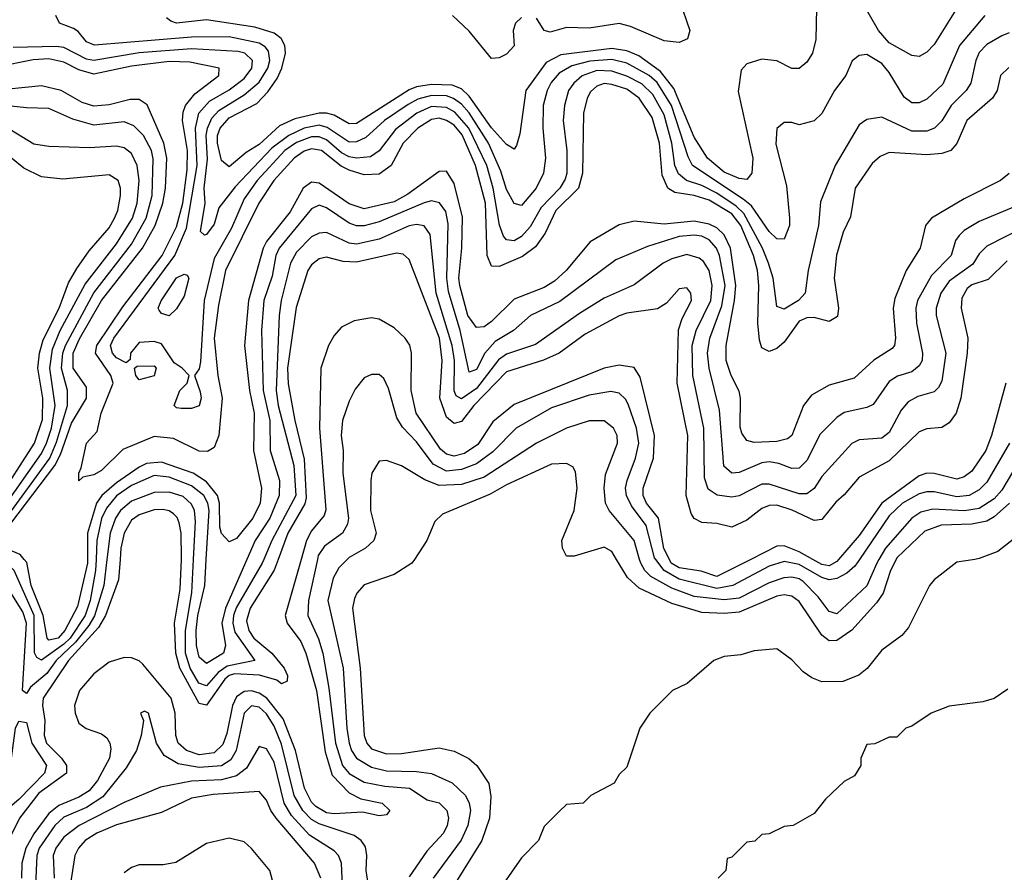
# Model space of a CAD drawing. Header units: inches. Extents: x 1793402 to 1900366, y 320852 to 470679.
# Tile 432 of 604: x 1850812 to 1853437, y 449166 to 451439. Entities that reach past the tile are written whole.
import ezdxf

# ---------------------------------------------------------------- set-up
doc = ezdxf.new("R2010")
doc.units = ezdxf.units.IN
doc.header["$MEASUREMENT"] = 0
doc.layers.add('B8454', color=7, linetype='Continuous')
doc.layers.add('B8455', color=7, linetype='Continuous')

msp = doc.modelspace()

# ---------------------------------------------------------------- linework, layer by layer
at = {"layer": 'B8454', "color": 4}
for points, elevation in [([(1851044.4, 450000), (1851036, 449930), (1851011, 449849), (1850996.4, 449823.6), (1850960.5, 449779.5), (1850909.3, 449730.7), (1850884.6, 449695.4), (1850840.5, 449659.5), (1850830, 449642.7), (1850819, 449650), (1850829.9, 449829.9), (1850820.3, 449860.3), (1850770, 449941.3), (1850750, 449961.7), (1850730, 449971.9), (1850649, 449989), (1850643.5, 450000)], 372), ([(1851079.4, 450000), (1851075, 449945), (1851041.1, 449850), (1851021.8, 449818.2), (1850942.3, 449730), (1850874.9, 449630), (1850872.3, 449610), (1850878.8, 449570), (1850877.6, 449530), (1850883.6, 449510), (1850923.6, 449470), (1850937, 449450), (1850936.5, 449430), (1850863.3, 449376.7), (1850811.1, 449310), (1850762.2, 449210), (1850754.2, 449170), (1850745.4, 449154.5)], 376), ([(1851015.5, 450000), (1851014, 449970), (1850999.5, 449890), (1850986.6, 449850), (1850946.4, 449790), (1850930, 449773.6), (1850870, 449731.3), (1850858, 449738), (1850851, 449751), (1850850.4, 449850.4), (1850797.6, 449970), (1850778, 449990), (1850756.2, 450000)], 368), ([(1851562, 450000), (1851519.5, 449850), (1851525.3, 449830), (1851561, 449781), (1851574.9, 449750), (1851603.2, 449650), (1851626.5, 449486.5), (1851644.7, 449424.7), (1851690, 449377.4), (1851721.1, 449361.1), (1851778, 449350), (1851798.8, 449330), (1851790, 449319), (1851770, 449316), (1851726.2, 449326.2), (1851650, 449321.2), (1851630, 449324.4), (1851601.3, 449341.3), (1851590, 449352.8), (1851570.8, 449390), (1851546.8, 449490), (1851514.4, 449574.4), (1851470.7, 449630), (1851450, 449643.2), (1851430, 449649), (1851410, 449647.9), (1851390, 449633.3), (1851379, 449610), (1851364.1, 449535.9), (1851353.5, 449506.5), (1851330, 449484.2), (1851290, 449478.5), (1851256.9, 449490), (1851234.5, 449510), (1851227.8, 449530), (1851226.2, 449590), (1851215.5, 449630), (1851140.1, 449720.1), (1851130, 449729.6), (1851110, 449737.6), (1851090, 449738.7), (1851050, 449726.3), (1851010, 449694.7), (1850971.7, 449650), (1850957.7, 449610), (1850959.6, 449590), (1850970, 449563), (1850989.1, 449549.1), (1851030, 449534.4), (1851043.9, 449523.9), (1851052.4, 449510), (1851054.7, 449494.7), (1851051.6, 449470), (1851019.7, 449410), (1850997.4, 449382.6), (1850970, 449365.5), (1850916.1, 449343.9), (1850890, 449322), (1850850, 449268.4), (1850828.7, 449230), (1850817.5, 449190), (1850816.9, 449150)], 384), ([(1850993, 450000), (1850993.1, 449990), (1850965.8, 449874.2), (1850932.5, 449810), (1850914.7, 449790), (1850890, 449784.8), (1850885.3, 449790), (1850874.6, 449850), (1850842.3, 449930), (1850831.2, 449991.2), (1850824.1, 450000)], 364), ([(1851500.6, 450000), (1851490, 449971.5), (1851426, 449870), (1851416.5, 449836.5), (1851423.2, 449810), (1851436.1, 449790), (1851484, 449750), (1851517.2, 449710), (1851525.7, 449690), (1851524.9, 449675.1), (1851510, 449668.5), (1851497.7, 449677.7), (1851451.3, 449691.3), (1851384.9, 449695.1), (1851370, 449690.5), (1851359.1, 449680.9), (1851310, 449611.5), (1851290, 449615.6), (1851239.1, 449710), (1851228.2, 449750), (1851225, 449830), (1851239.7, 449920.3), (1851243.5, 450000)], 376), ([(1851462.9, 450000), (1851458.6, 449990), (1851389.2, 449870.8), (1851381.9, 449850), (1851380.1, 449830), (1851385.7, 449805.7), (1851439.1, 449730), (1851364.6, 449715.4), (1851341.4, 449698.6), (1851310, 449662.8), (1851289.9, 449669.9), (1851266.5, 449710), (1851254, 449750), (1851253.9, 449810), (1851270.7, 449910.7), (1851275.5, 450000)], 372), ([(1851417.7, 450000), (1851360.5, 449870), (1851350.9, 449830), (1851360.3, 449770), (1851354.9, 449750), (1851310, 449722), (1851290, 449739.3), (1851283.5, 449770), (1851282.6, 449810), (1851286.9, 449850), (1851305.5, 449930), (1851309.4, 450000)], 368), ([(1851605.4, 450000), (1851581.5, 449890), (1851580.3, 449850), (1851608.3, 449788.3), (1851619.6, 449750), (1851636.4, 449656.4), (1851653.7, 449510), (1851672.7, 449450), (1851690, 449428.9), (1851730, 449406), (1851785.2, 449394.8), (1851850.7, 449390), (1851898.5, 449358.5), (1851930, 449350.4), (1851950.2, 449330.2), (1851955.3, 449310), (1851951.8, 449290), (1851941.6, 449270), (1851897.7, 449222.3), (1851850, 449153.2)], 388), ([(1851684.9, 450000), (1851662.4, 449977.6), (1851647.2, 449950), (1851633.4, 449890), (1851673.8, 449710), (1851683.8, 449550), (1851690.2, 449510), (1851696.5, 449490), (1851710, 449470.3), (1851750, 449445.5), (1851790, 449435.8), (1851870, 449434.3), (1851910, 449428.8), (1851964.4, 449404.4), (1852000.4, 449370), (1852010.2, 449350.2), (1852013.4, 449330), (1852006.3, 449290), (1851988.5, 449251.5), (1851914, 449150)], 392), ([(1851864, 450000), (1851857.3, 449990), (1851810, 449959.5), (1851730, 449932.3), (1851710.5, 449910), (1851704.4, 449895.6), (1851699.5, 449870), (1851719.6, 449710), (1851730.3, 449530.3), (1851737, 449510), (1851750, 449494.4), (1851790, 449481.5), (1851830, 449482.7), (1851930, 449497.1), (1851970, 449488.2), (1852008.8, 449468.8), (1852030.2, 449450.2), (1852062.3, 449402.3), (1852067.5, 449367.5), (1852064.4, 449310), (1852044.2, 449250), (1851969.3, 449130.7)], 396), ([(1853357.7, 450000), (1853310, 449992.3), (1853250, 449945.2), (1853237.3, 449930), (1853181.6, 449818.4), (1853163.1, 449796.9), (1853110, 449758), (1853071.4, 449708.6), (1853049.1, 449690.9), (1853006.1, 449673.9), (1852950, 449673), (1852923.7, 449683.7), (1852900.1, 449700.1), (1852870, 449732.3), (1852830, 449761.2), (1852770, 449756), (1852734.4, 449745.6), (1852690, 449741.2), (1852662, 449730), (1852590.9, 449669.1), (1852552, 449650), (1852491.3, 449590), (1852464.7, 449550), (1852430, 449446), (1852410, 449426), (1852396.9, 449403.1), (1852334, 449370), (1852314, 449350), (1852270, 449346), (1852250, 449328), (1852210, 449288), (1852194.8, 449250), (1852150, 449203.7), (1852070, 449089.3)], 404), ([(1853148, 450000), (1853133.4, 449970), (1853113.8, 449910), (1853096.2, 449883.8), (1853030, 449811.3), (1852990, 449783.5), (1852970, 449783), (1852950, 449797.6), (1852890, 449887.8), (1852870, 449902), (1852850, 449905.7), (1852830, 449901.5), (1852730, 449858.8), (1852690, 449855.3), (1852630, 449858.2), (1852550, 449882.7), (1852463.6, 449923.6), (1852431.9, 449951.9), (1852402.8, 450000)], 396), ([(1853102.4, 450000), (1853096.5, 449990), (1853070, 449929.6), (1852990, 449855.1), (1852970, 449860.9), (1852940.1, 449900.1), (1852900.7, 449940.7), (1852890, 449948.4), (1852870, 449952.9), (1852849.3, 449950.7), (1852810, 449937.2), (1852730, 449896.5), (1852690, 449892.2), (1852610, 449901.2), (1852550, 449923.1), (1852494.1, 449954.1), (1852478.5, 449970), (1852467.4, 449990), (1852464.5, 450000)], 392), ([(1853050.6, 450000), (1853038.2, 449981.8), (1853017, 449963), (1852990, 449948.6), (1852970, 449945.8), (1852950, 449951.6), (1852890, 449986.5), (1852850, 449994), (1852810, 449982), (1852713, 449930), (1852670, 449922.7), (1852570, 449947), (1852529.9, 449969.9), (1852507.8, 450000)], 388), ([(1852761.1, 450000), (1852670, 449954), (1852628.4, 449968.4), (1852570, 449977), (1852548.9, 449990), (1852543.9, 450000)], 384), ([(1852994.9, 450000), (1852990, 449994.3), (1852970, 449982.8), (1852950, 449986.5), (1852926, 450000)], 384), ([(1853446.4, 449653.6), (1853410, 449629), (1853379.8, 449620.2), (1853290, 449608.7), (1853242, 449590), (1853190, 449555.3), (1853174, 449550), (1853150, 449526), (1853130, 449526), (1853091.6, 449508.4), (1853070, 449506), (1853054, 449470), (1853054, 449450), (1853036.9, 449423.1), (1853010, 449408), (1852959.8, 449360.2), (1852930, 449322), (1852874, 449290), (1852850, 449288), (1852810, 449268), (1852790, 449266), (1852771.6, 449248.4), (1852750, 449246), (1852710, 449206), (1852698, 449202), (1852694, 449170), (1852674, 449150)], 408), ([(1851742, 449130), (1851735.6, 449170), (1851737.4, 449210), (1851733.4, 449233.4), (1851722, 449250), (1851703.5, 449263.5), (1851610, 449294.8), (1851590, 449306.4), (1851566.8, 449330), (1851544, 449370), (1851510, 449507.6), (1851490, 449555.1), (1851470, 449588.3), (1851450, 449605.7), (1851430, 449609.7), (1851410.2, 449589.8), (1851389.3, 449490.7), (1851374.5, 449465.5), (1851350, 449449.8), (1851290, 449444.8), (1851234.5, 449454.5), (1851196.9, 449476.9), (1851177, 449510), (1851155.3, 449590), (1851144.7, 449595.3), (1851134, 449590), (1851142, 449570), (1851136, 449530), (1851123, 449490), (1851096.1, 449443.9), (1851033.5, 449366.5), (1850990, 449338.4), (1850930, 449312.9), (1850905.5, 449290), (1850863.5, 449230), (1850857.2, 449210), (1850853.8, 449130)], 388), ([(1851672.6, 449130), (1851669.6, 449190), (1851661.6, 449210), (1851650, 449222.9), (1851584.7, 449264.7), (1851536.8, 449316.8), (1851516.8, 449350), (1851490, 449459.3), (1851470, 449495.1), (1851450, 449501.2), (1851416.4, 449443.6), (1851390, 449422.7), (1851350, 449412.5), (1851270, 449408.7), (1851187.5, 449392.5), (1851090, 449351.3), (1850970.4, 449290), (1850930, 449258.9), (1850907.9, 449230), (1850900.8, 449210), (1850903.6, 449150)], 392), ([(1851614.3, 449150), (1851598, 449190), (1851496, 449310), (1851481.7, 449330), (1851470, 449358), (1851450, 449380.7), (1851327.3, 449372.7), (1851270, 449363.1), (1851190, 449325.1), (1851070, 449292.3), (1851018, 449270), (1850986.7, 449250), (1850968.7, 449230), (1850958.7, 449210), (1850946.7, 449130)], 396), ([(1851489.6, 449130), (1851478.4, 449170), (1851430, 449229.4), (1851410, 449247), (1851370, 449256.2), (1851310, 449242), (1851228.5, 449191.5), (1851194.6, 449185.4), (1851130, 449185.1), (1851110, 449178.4), (1851090, 449163.7)], 404)]:
    msp.add_lwpolyline(points, dxfattribs=dict(at, elevation=elevation))
at = {"layer": 'B8454', "color": 4, "elevation": 372}
msp.add_lwpolyline([(1850730, 449240.9), (1850722.9, 449250), (1850709.7, 449290), (1850707, 449350), (1850720.9, 449370), (1850757.7, 449402.3), (1850775.3, 449424.7), (1850789.9, 449470), (1850800.9, 449550), (1850810, 449568.2), (1850830, 449564.9), (1850843.9, 449510), (1850883.6, 449450), (1850878.5, 449430), (1850810, 449359.8), (1850761.4, 449318.6), (1850755.5, 449310), (1850750, 449261.2)], close=True, dxfattribs=at)
at = {"layer": 'B8455', "color": 4}
for points, elevation in [([(1852570.5, 451490), (1852598.4, 451410), (1852591.7, 451388.3), (1852570, 451378.7), (1852530, 451383.1), (1852440.5, 451420.5), (1852410, 451428.7), (1852330, 451416.9), (1852270, 451418.5), (1852226.2, 451406.2), (1852209.6, 451410), (1852190, 451442.7)], 336), ([(1853325.2, 451494.7), (1853250, 451372.7), (1853230, 451352.7), (1853210, 451341.2), (1853190, 451343.7), (1853130, 451377.6), (1853101.3, 451410), (1853050, 451501.2)], 344), ([(1852936.3, 451470), (1852933.8, 451386.2), (1852924.9, 451350), (1852910, 451326), (1852890, 451309.3), (1852870, 451309.3), (1852830, 451329.3), (1852790, 451334), (1852750, 451321.2), (1852735.5, 451304.5), (1852727.5, 451247.5), (1852766.4, 451070), (1852764, 451030), (1852750, 451013.2), (1852730, 451015.6), (1852690, 451032.8), (1852645.4, 451070), (1852610, 451125.6), (1852555.3, 451255.3), (1852520.5, 451300.5), (1852462.4, 451342.4), (1852430, 451356), (1852390, 451362.4), (1852254.9, 451345.1), (1852215.1, 451324.9), (1852161.1, 451250), (1852144.9, 451135.1), (1852136.7, 451103.3), (1852130, 451094), (1852110, 451106.6), (1852070, 451151), (1852010, 451235.1), (1851990, 451254.5), (1851964.6, 451264.6), (1851910, 451266.1), (1851870, 451259.8), (1851850, 451252), (1851710, 451162.6), (1851690, 451161.1), (1851650, 451184.7), (1851629.8, 451189.8), (1851610, 451189.8), (1851545.3, 451174.7), (1851504.1, 451155.9), (1851450, 451106.2), (1851415.5, 451084.5), (1851370, 451047), (1851350, 451064), (1851339.3, 451110), (1851339.3, 451130), (1851346, 451150), (1851370, 451177.6), (1851444.4, 451215.6), (1851473.2, 451246.8), (1851497.9, 451282.1), (1851510.8, 451310), (1851520.3, 451350), (1851518.5, 451370), (1851508.9, 451388.9), (1851490, 451403.1), (1851438.7, 451418.7), (1851310, 451438.4), (1851230, 451429.7), (1851215.1, 451435.1), (1851203.7, 451443.7)], 344), ([(1853384.9, 451450), (1853317, 451370), (1853272.5, 451267.5), (1853230, 451227), (1853210, 451217), (1853190, 451217), (1853170, 451232.7), (1853130, 451298), (1853110, 451322), (1853070, 451346), (1853050, 451344), (1853030.7, 451329.3), (1853014, 451290), (1852984, 451250), (1852950, 451189), (1852930, 451169), (1852890, 451159), (1852870, 451165.2), (1852850, 451165.2), (1852830.7, 451149.3), (1852827.3, 451107.3), (1852856.1, 450996.1), (1852864.4, 450910), (1852863.8, 450890), (1852850, 450854), (1852830, 450855.1), (1852810, 450874), (1852762.3, 450942.3), (1852740.8, 450960.8), (1852605.4, 451050), (1852593.7, 451073.7), (1852549.2, 451210), (1852511.7, 451271.7), (1852489.9, 451289.9), (1852430, 451323.5), (1852390, 451332.8), (1852331.9, 451328.1), (1852284, 451316), (1852250, 451296.9), (1852228.6, 451271.4), (1852217.7, 451250), (1852207.6, 451210), (1852206.3, 451150), (1852213.7, 451070), (1852208.5, 451030), (1852188.5, 450990), (1852150, 450943.7), (1852130, 450949.2), (1852110, 450986), (1852094.9, 451034.9), (1852061.5, 451110), (1852010, 451190.8), (1851990, 451213.8), (1851968.7, 451228.7), (1851950, 451235.8), (1851910, 451237), (1851873.1, 451226.9), (1851847.3, 451212.7), (1851784.2, 451170), (1851734.9, 451125.1), (1851710, 451113.1), (1851690, 451112.9), (1851631.7, 451151.7), (1851610, 451157.5), (1851570, 451149.9), (1851529.6, 451130.4), (1851483.9, 451096.1), (1851386.6, 450993.4), (1851342.6, 450937.4), (1851330, 450894), (1851310, 450866), (1851304.7, 450864.7), (1851294, 450874), (1851306, 450950), (1851304, 450990), (1851312.7, 451067.3), (1851308.6, 451130), (1851312.2, 451150), (1851323.7, 451176.3), (1851342.7, 451197.3), (1851410, 451238.8), (1851450, 451272.9), (1851473.5, 451310), (1851478.8, 451330), (1851475.1, 451355.1), (1851466.5, 451366.5), (1851450, 451376.5), (1851370, 451393), (1851270, 451392.2), (1851011.5, 451371.5), (1850990, 451379.6), (1850967.7, 451407.7), (1850955.5, 451415.5), (1850918, 451430), (1850908, 451450)], 348), ([(1852150, 451444.5), (1852133.4, 451430), (1852127.3, 451410), (1852130, 451369.4), (1852110, 451347), (1852090, 451337.2), (1852070, 451335.3), (1852010, 451408.7), (1851966, 451450)], 336), ([(1853450, 451404.2), (1853430, 451395.6), (1853390, 451373), (1853370, 451351.8), (1853360.3, 451330), (1853347, 451270), (1853335.3, 451250), (1853295.3, 451210), (1853270, 451169.4), (1853250.2, 451149.8), (1853230, 451142), (1853190, 451142), (1853110, 451179.5), (1853070, 451173.2), (1853050, 451159), (1852985.5, 451050), (1852946.9, 450953.1), (1852941.3, 450890), (1852913.4, 450770), (1852905.5, 450710), (1852887.7, 450690), (1852850, 450667.6), (1852830, 450674), (1852820.4, 450750), (1852808, 450790), (1852791.7, 450830), (1852742.1, 450922.1), (1852721.7, 450941.7), (1852670, 450976.5), (1852630, 450997), (1852589.9, 451009.9), (1852567.8, 451027.8), (1852558.8, 451050), (1852550.6, 451110), (1852530, 451185.1), (1852499.5, 451239.5), (1852470, 451267.8), (1852430, 451288.2), (1852390, 451301.5), (1852350, 451303.2), (1852310.9, 451289.1), (1852288.7, 451270), (1852274.9, 451250), (1852264.2, 451210), (1852260.3, 451170), (1852270.2, 451090), (1852270.2, 451030), (1852265.9, 451014.1), (1852251.6, 450990), (1852202, 450938), (1852173.1, 450886.9), (1852150, 450861.1), (1852129.7, 450849.7), (1852110, 450851.8), (1852101.8, 450861.8), (1852090.8, 450890.8), (1852074.3, 450990), (1852056.8, 451050), (1852009.1, 451150), (1851972.2, 451192.2), (1851950, 451205), (1851910, 451207.4), (1851870.3, 451190), (1851813.6, 451146.4), (1851770, 451089.6), (1851746.8, 451073.2), (1851710.2, 451069.8), (1851690, 451073.6), (1851670, 451084.1), (1851630, 451118.5), (1851610, 451126.6), (1851590, 451126.9), (1851550, 451111.4), (1851518.5, 451090), (1851444.9, 451010), (1851410, 450961.6), (1851376.9, 450883.1), (1851330, 450802), (1851303.9, 450690), (1851293.7, 450526.3), (1851290, 450508), (1851278, 450490), (1851293.2, 450446.8), (1851295.5, 450430), (1851290, 450409.3), (1851270, 450402), (1851242, 450402), (1851230, 450404), (1851224, 450410), (1851239, 450450), (1851258, 450470), (1851264, 450490), (1851245.2, 450510), (1851223.9, 450523.9), (1851190, 450574.5), (1851170, 450580.7), (1851130, 450578.4), (1851107.7, 450550), (1851106.8, 450533.2), (1851095.9, 450524.1), (1851070, 450537), (1851059.6, 450550), (1851054.3, 450570), (1851063.1, 450590), (1851225.3, 450810), (1851256.7, 450883.3), (1851284.7, 451050), (1851281, 451150), (1851289.8, 451190), (1851318, 451222), (1851370, 451252.4), (1851410, 451282.3), (1851430.9, 451310), (1851432.4, 451330), (1851412, 451350), (1851394.6, 451354.6), (1851270, 451361.8), (1851130, 451350.6), (1851010, 451330.7), (1850990, 451334.2), (1850930, 451364.8), (1850910, 451368), (1850794.9, 451365.1)], 352), ([(1853448.3, 451311.7), (1853426.8, 451290), (1853417.3, 451250), (1853405.5, 451230), (1853337.1, 451170), (1853310, 451109.2), (1853294, 451090), (1853270, 451082.4), (1853230, 451078.7), (1853130, 451084.5), (1853106.1, 451073.9), (1853084.4, 451055.6), (1853039.5, 450990), (1853026.7, 450913.3), (1853007.5, 450872.5), (1852988.9, 450811.1), (1852983.1, 450750), (1852994.4, 450670), (1852992.1, 450647.9), (1852970, 450634.5), (1852930, 450645.1), (1852910, 450644.4), (1852890, 450635.4), (1852850, 450579.6), (1852830, 450562.4), (1852810, 450554), (1852790, 450564), (1852784.4, 450584.4), (1852779.3, 450630), (1852782, 450730), (1852778.6, 450770), (1852767.8, 450810), (1852734.4, 450890), (1852710, 450921), (1852650, 450957.8), (1852610, 450970.7), (1852558.4, 450978.4), (1852539.7, 450990), (1852524.7, 451024.7), (1852517.3, 451110), (1852498.3, 451178.3), (1852463.5, 451230), (1852430, 451253.5), (1852390, 451266.6), (1852370, 451268.5), (1852350, 451262), (1852333.4, 451246.6), (1852324.6, 451230), (1852315.2, 451190), (1852312.3, 451030), (1852302, 450990), (1852241.5, 450930), (1852212.9, 450870), (1852187, 450833), (1852152.6, 450807.4), (1852090, 450781.3), (1852070, 450782), (1852057.7, 450810), (1852053.3, 450950), (1852027, 451050), (1851991.7, 451131.7), (1851970, 451157.4), (1851950, 451170.7), (1851930, 451176.2), (1851910, 451172.7), (1851873.4, 451150), (1851834, 451110), (1851802.6, 451050), (1851770, 451027.3), (1851730, 451025.3), (1851690, 451038), (1851668.8, 451048.8), (1851616.3, 451090), (1851590, 451095), (1851570, 451088.8), (1851544, 451070), (1851489.1, 451010), (1851449.1, 450950), (1851360.7, 450770), (1851342, 450678), (1851330.2, 450590), (1851339.7, 450490), (1851352.1, 450430), (1851343.1, 450330), (1851330, 450298), (1851312.6, 450287.4), (1851290, 450288.7), (1851222.2, 450322.2), (1851170, 450327.3), (1851087.1, 450292.9), (1851030, 450237.4), (1851010, 450225.7), (1850980.5, 450219.5), (1850969.5, 450209.5), (1850969.5, 450229.5), (1850976.2, 450243.8), (1850989.8, 450310), (1851018.7, 450341.3), (1851029, 450390), (1851061.5, 450470), (1851055.3, 450490), (1851013.6, 450550), (1851017.8, 450570), (1851086.9, 450673.1), (1851191.4, 450810), (1851230, 450887), (1851246.9, 450950), (1851258.6, 451038.6), (1851259.2, 451090), (1851246.2, 451170), (1851247.4, 451192.6), (1851253.5, 451210), (1851278.8, 451241.2), (1851342.7, 451290), (1851344, 451310), (1851265.6, 451325.6), (1851210, 451327.9), (1851110, 451314.8), (1851010, 451293.6), (1850970, 451305.5), (1850930, 451325.5), (1850890, 451334.8), (1850848.1, 451331.9), (1850750, 451312.2)], 356), ([(1850769, 450070), (1850906, 450250), (1850920.8, 450279.3), (1850950, 450363.6), (1850989.8, 450430), (1850990, 450459.3), (1850954.4, 450510), (1850954.7, 450550), (1850971.7, 450588.3), (1851030, 450690.3), (1851139.4, 450830), (1851172.8, 450890), (1851193.6, 450950), (1851200.6, 450990), (1851204, 451070), (1851196.2, 451110), (1851152, 451212), (1851130, 451226), (1851106.3, 451226.3), (1851050, 451212.1), (1851010, 451208.5), (1850978.7, 451218.7), (1850922.7, 451250), (1850870, 451262.7), (1850730, 451248.2)], 364), ([(1850775.7, 450110), (1850892.4, 450270), (1850910, 450312.2), (1850939.8, 450410), (1850939.8, 450450), (1850923.2, 450510), (1850926.9, 450550), (1850933.6, 450570), (1851009.3, 450710.7), (1851110, 450840.9), (1851149, 450910), (1851165.3, 450970), (1851167.7, 451067.7), (1851163.1, 451090), (1851142, 451130), (1851116.3, 451156.3), (1851090, 451166.6), (1851010, 451157.7), (1850954, 451174), (1850890, 451202.4), (1850830, 451204.2), (1850612.6, 451227.4)], 368), ([(1850763.7, 450130), (1850870, 450282.7), (1850883.4, 450310), (1850896.7, 450350), (1850906.6, 450410), (1850892.2, 450510), (1850899.7, 450560.3), (1850919.8, 450610), (1850986.1, 450733.9), (1851070, 450841.1), (1851112.7, 450910), (1851124.8, 450950), (1851130.8, 451010), (1851124.8, 451050), (1851110, 451082), (1851090, 451097.6), (1851070, 451101.6), (1850997.7, 451097.7), (1850890, 451100.9), (1850850, 451107), (1850773.8, 451153.8)], 372), ([(1850750, 450153.8), (1850851.6, 450310), (1850873.1, 450373.1), (1850873.2, 450430), (1850860.2, 450510), (1850864.6, 450550), (1850874.5, 450585.5), (1850916.8, 450670), (1850942.3, 450737.7), (1850964, 450776), (1850997, 450823), (1851050, 450884.4), (1851065.1, 450910), (1851073.7, 450930), (1851080.5, 450970), (1851080.5, 450990), (1851074, 451010), (1851050, 451025.1), (1850926.6, 451013.4), (1850870, 451019.7), (1850823.1, 451043.1), (1850723.5, 451123.5)], 376), ([(1853450, 451029.3), (1853426.8, 451010), (1853330, 450961.6), (1853242.8, 450910), (1853226.8, 450890), (1853212.7, 450830), (1853174.9, 450770), (1853144.6, 450695.4), (1853140.4, 450670), (1853147, 450590), (1853143.8, 450570), (1853138, 450562), (1853089, 450531), (1853036.7, 450483.3), (1852970, 450464.5), (1852922.3, 450437.7), (1852901.3, 450410), (1852870.4, 450330), (1852858.5, 450321.5), (1852830, 450314.3), (1852770, 450311.5), (1852750, 450317), (1852736.9, 450336.9), (1852732.8, 450352.8), (1852733.7, 450430), (1852730, 450448.7), (1852708.3, 450490), (1852695.1, 450530), (1852695.6, 450570), (1852717.7, 450690), (1852720.9, 450730), (1852706.8, 450830), (1852690, 450865.4), (1852670, 450884.1), (1852650, 450894), (1852610, 450902), (1852530, 450894.2), (1852450, 450901.6), (1852410, 450892), (1852333.1, 450846.9), (1852268.4, 450770), (1852238, 450742), (1852210, 450725.1), (1852130, 450693.7), (1852070, 450634.7), (1852050, 450620.5), (1852030, 450618.7), (1852006.2, 450650), (1851985.3, 450730), (1851982.9, 450750), (1851990.6, 450829.4), (1851992.3, 450912.3), (1851970, 451002.7), (1851950, 451035.1), (1851930, 451034.5), (1851846.5, 450973.5), (1851810, 450953.6), (1851730, 450935.1), (1851690, 450948.4), (1851610, 451003.1), (1851590, 451005.4), (1851567.7, 450990), (1851533, 450927), (1851470, 450847.8), (1851460.7, 450830), (1851421.8, 450690), (1851411.4, 450570), (1851424.7, 450450), (1851436.9, 450390), (1851435.5, 450290), (1851456.9, 450190), (1851452.6, 450150), (1851433.8, 450110), (1851390, 450055.6), (1851370, 450046.6), (1851350, 450069.4), (1851345.6, 450085.6), (1851344.7, 450150), (1851339, 450170), (1851310, 450207), (1851274.7, 450230), (1851190, 450259.4), (1851150, 450255.9), (1851130, 450246), (1851070, 450203.9), (1851031.2, 450170), (1851016.6, 450150), (1850992.9, 450070), (1850993, 450000)], 364), ([(1853487.3, 450950), (1853370, 450900.7), (1853330, 450877), (1853316.7, 450863.3), (1853306.7, 450850), (1853294.9, 450810), (1853242.9, 450757.1), (1853204.9, 450690), (1853200.9, 450670), (1853202.6, 450630), (1853218.7, 450550), (1853217.6, 450530), (1853210, 450516), (1853190, 450500.5), (1853151.7, 450488.3), (1853130, 450474.5), (1853086.7, 450413.3), (1853070, 450405.1), (1853010, 450391.8), (1852990, 450378), (1852945.8, 450334.1), (1852910, 450263.7), (1852890, 450242.9), (1852870, 450242.4), (1852835.5, 450255.5), (1852810, 450259.7), (1852790, 450257.7), (1852730, 450231.2), (1852710, 450229.7), (1852688.8, 450248.8), (1852677.6, 450397.6), (1852649.8, 450509.8), (1852645.3, 450550), (1852652.1, 450590), (1852683.8, 450676.2), (1852692.7, 450730), (1852677.8, 450810), (1852669.7, 450830), (1852650, 450852.3), (1852630, 450861.5), (1852610, 450864.2), (1852570, 450860.9), (1852485.5, 450834.5), (1852401.4, 450798.6), (1852252, 450688), (1852174, 450650), (1852128, 450610), (1852079.3, 450580.7), (1852051.5, 450550), (1852030, 450506.3), (1852010, 450499.5), (1851986, 450610), (1851954.6, 450714.6), (1851950.6, 450750), (1851954.4, 450894.4), (1851947.5, 450927.5), (1851930.9, 450950.9), (1851910, 450956.3), (1851890, 450951.1), (1851770, 450900.4), (1851730, 450889.8), (1851710, 450889.8), (1851690, 450896.4), (1851630, 450937.4), (1851610, 450944.2), (1851590, 450934.5), (1851503.2, 450830), (1851494.4, 450810), (1851485, 450755), (1851462.4, 450690), (1851456.9, 450610), (1851461.1, 450450), (1851478.9, 450370), (1851479.6, 450290), (1851504.4, 450210), (1851503.2, 450170), (1851479.1, 450110), (1851439.6, 450050), (1851417.7, 450000)], 368), ([(1853545.9, 450914.1), (1853390, 450835.1), (1853370, 450814.5), (1853352.8, 450787.2), (1853290, 450742), (1853267.7, 450710), (1853254.9, 450670), (1853255.3, 450650), (1853281.1, 450550), (1853270, 450475.3), (1853261.4, 450458.6), (1853250, 450447), (1853205.8, 450434.1), (1853180.3, 450419.7), (1853162, 450398), (1853130, 450338), (1853110, 450322.9), (1853050, 450318.4), (1853030, 450309.4), (1852950, 450220.9), (1852930, 450189.4), (1852910, 450174.7), (1852890, 450175.1), (1852810, 450200.5), (1852790, 450200.5), (1852730, 450169.6), (1852710, 450166), (1852671.3, 450171.3), (1852647, 450187), (1852637.7, 450217.7), (1852635.6, 450350), (1852606.4, 450490), (1852605, 450570), (1852615.3, 450610), (1852654, 450690), (1852657.8, 450730), (1852649.7, 450770), (1852634.5, 450794.5), (1852623.3, 450803.3), (1852590, 450812.6), (1852550, 450801.3), (1852527.7, 450790), (1852450, 450731.8), (1852370, 450696.3), (1852304.1, 450655.9), (1852186.8, 450573.2), (1852110, 450547.3), (1852088.1, 450531.9), (1852030, 450455.8), (1851990, 450428.3), (1851975.8, 450435.8), (1851970, 450449), (1851970.6, 450530), (1851965, 450570), (1851922.3, 450710), (1851906.5, 450866.5), (1851890, 450889.4), (1851870, 450892.8), (1851850, 450889.7), (1851770, 450854.2), (1851710, 450840.4), (1851690, 450843.1), (1851630, 450871.3), (1851610, 450869.7), (1851590, 450859.7), (1851550, 450819.6), (1851534, 450790), (1851509, 450690), (1851503.6, 450650), (1851495.2, 450450), (1851501.1, 450410), (1851542.8, 450250), (1851548, 450170), (1851484.2, 450050), (1851462.9, 450000)], 372), ([(1853443.9, 450796.1), (1853393.3, 450746.7), (1853350, 450732.4), (1853338, 450722), (1853323.8, 450696.2), (1853321.3, 450670), (1853339.5, 450590), (1853338, 450550), (1853320.9, 450430), (1853308.4, 450390), (1853290, 450363.7), (1853270, 450351.8), (1853230, 450347.8), (1853210, 450340.5), (1853130, 450263), (1853050, 450219.6), (1853010, 450172), (1852987.1, 450152.9), (1852950, 450106), (1852930, 450103.5), (1852871.4, 450131.4), (1852830, 450144.8), (1852810, 450143.5), (1852790, 450135.8), (1852750, 450104.7), (1852710, 450085.6), (1852670, 450095.6), (1852630, 450098.4), (1852610, 450109.4), (1852602, 450122), (1852588.4, 450170), (1852593.1, 450330), (1852564.5, 450470), (1852568.2, 450611.8), (1852577.7, 450642.3), (1852602.7, 450690), (1852601.2, 450710), (1852590, 450724), (1852570, 450721.2), (1852536.4, 450683.6), (1852512.3, 450667.7), (1852430, 450656.3), (1852410, 450649.7), (1852319.4, 450600.6), (1852250, 450549.8), (1852208.5, 450531.5), (1852110, 450500.4), (1852022.2, 450410), (1851990, 450368), (1851970, 450362), (1851950, 450378.9), (1851931.7, 450430), (1851938.4, 450530), (1851931.4, 450590), (1851850, 450799.3), (1851834.2, 450814.1), (1851816.6, 450816.6), (1851710, 450792.1), (1851674.5, 450794.5), (1851630, 450806), (1851610, 450801.6), (1851590, 450785.1), (1851580.3, 450770), (1851548.6, 450671.4), (1851525.7, 450510), (1851527.9, 450467.9), (1851545.5, 450370), (1851570, 450266.8), (1851575.7, 450164.3), (1851571.9, 450148.1), (1851526.6, 450070), (1851500.6, 450000)], 376), ([(1852543.9, 450000), (1852529.3, 450029.3), (1852514.4, 450110), (1852483.1, 450150), (1852474, 450170), (1852474.2, 450190), (1852501.4, 450270), (1852504.5, 450330), (1852465.9, 450485.9), (1852450, 450512), (1852410, 450518), (1852370, 450509.7), (1852130, 450412.6), (1852073, 450367), (1852033.5, 450306.5), (1851998, 450282), (1851970, 450275.5), (1851950, 450280.4), (1851933.8, 450293.8), (1851868.7, 450390), (1851855.8, 450450), (1851856, 450550), (1851851.6, 450571.6), (1851839.6, 450590), (1851810, 450617), (1851770, 450640.9), (1851750, 450643.7), (1851703.8, 450636.2), (1851670, 450619.3), (1851650, 450597.2), (1851635.5, 450570), (1851614.9, 450510), (1851611.4, 450350), (1851628.3, 450131.7), (1851623.2, 450116.8), (1851590, 450076.3), (1851576.2, 450050), (1851562, 450000)], 384), ([(1852507.8, 450000), (1852504.5, 450004.5), (1852481.7, 450090), (1852442.5, 450142.5), (1852429.7, 450170), (1852426.9, 450190), (1852431.1, 450210), (1852453.5, 450270), (1852462.7, 450310), (1852456.4, 450350), (1852433.7, 450413.7), (1852427.1, 450427.1), (1852410, 450442.9), (1852387.7, 450447.7), (1852330, 450437.7), (1852230, 450404), (1852135.5, 450350), (1852073.2, 450286.8), (1852030, 450254.5), (1851990, 450239.3), (1851950, 450235.1), (1851914, 450254), (1851870, 450313.6), (1851832.2, 450352.2), (1851817.4, 450377.4), (1851795.3, 450455.3), (1851782.7, 450482.7), (1851770, 450493.2), (1851750, 450493.2), (1851730, 450484), (1851706.2, 450453.8), (1851690, 450422), (1851672.4, 450370), (1851668.8, 450330), (1851674, 450290), (1851673.7, 450230), (1851688.8, 450110), (1851686.1, 450093.9), (1851672.7, 450070), (1851624.9, 450035.1), (1851607.6, 450010), (1851605.4, 450000)], 388), ([(1853441.1, 450470), (1853402.3, 450330), (1853387.4, 450290), (1853350, 450235.6), (1853330, 450219.7), (1853310, 450214), (1853250, 450228.6), (1853230, 450229.8), (1853210, 450222.3), (1853110.2, 450150), (1853050, 450064), (1852994.9, 450000)], 384), ([(1852464.5, 450000), (1852449.7, 450050), (1852382.9, 450130), (1852373.3, 450150), (1852369.7, 450190), (1852373.9, 450226.1), (1852405.1, 450310), (1852404.5, 450330), (1852395.1, 450350), (1852370, 450369.3), (1852330, 450369.4), (1852270, 450349.6), (1852190, 450309.6), (1852050, 450219.2), (1851990, 450199.8), (1851930, 450197.2), (1851891.7, 450211.7), (1851830, 450249.4), (1851790, 450264), (1851770, 450262), (1851751, 450230), (1851748, 450210), (1851747, 450130), (1851762, 450070), (1851756.3, 450050), (1851734, 450030), (1851690, 450005.1), (1851684.9, 450000)], 392), ([(1853450.3, 450310), (1853390, 450206), (1853370, 450185.4), (1853342.8, 450170), (1853310, 450167.1), (1853250, 450179.8), (1853230, 450179.8), (1853210, 450174.5), (1853165.3, 450150), (1853130, 450116.3), (1853050.6, 450000)], 388), ([(1854383, 450000), (1854368, 450010), (1854310, 450039), (1854230, 450099), (1854210, 450122), (1854157.2, 450210), (1854130, 450226.6), (1854092.8, 450232.8), (1854033.9, 450226.1), (1853990, 450227.6), (1853831.8, 450251.8), (1853690, 450322.9), (1853666.4, 450313.6), (1853629.2, 450250.8), (1853590, 450202), (1853537.3, 450122.7), (1853498, 450082), (1853419.4, 450020.6), (1853370, 450002), (1853357.7, 450000)], 404), ([(1853490, 450285.1), (1853430, 450184.7), (1853410, 450161.7), (1853370, 450135.3), (1853330.2, 450129.8), (1853246.3, 450133.7), (1853214.4, 450125.6), (1853190.2, 450109.8), (1853120.2, 450030), (1853102.4, 450000)], 392), ([(1852402.8, 450000), (1852390, 450021.2), (1852370, 450032.7), (1852290, 450008.7), (1852270, 450008.7), (1852259, 450030), (1852257.2, 450050), (1852289.6, 450130.4), (1852297.6, 450190), (1852293.6, 450233.6), (1852286.8, 450246.8), (1852270, 450256), (1852230, 450254), (1852110, 450198.7), (1852066.1, 450173.9), (1851939.1, 450120.9), (1851918.8, 450101.2), (1851897.3, 450050), (1851864, 450000)], 396), ([(1851309.4, 450000), (1851316.8, 450130), (1851313.2, 450150), (1851302.7, 450170), (1851270, 450196.5), (1851210, 450219.3), (1851170, 450223.8), (1851110, 450197.1), (1851070, 450169.8), (1851043.7, 450136.3), (1851030, 450109.4), (1851018, 450050), (1851015.5, 450000)], 368), ([(1851275.5, 450000), (1851281, 450101), (1851278, 450130), (1851270, 450147), (1851247.3, 450167.3), (1851210, 450179.3), (1851170, 450178.7), (1851110, 450155.6), (1851080.8, 450130), (1851067.2, 450110), (1851052.8, 450070), (1851044.4, 450000)], 372), ([(1853450.2, 450150), (1853410, 450113.3), (1853390, 450101.8), (1853350, 450093.5), (1853268.4, 450091.6), (1853225.2, 450074.8), (1853150, 450004.2), (1853148, 450000)], 396), ([(1851243.5, 450000), (1851243.6, 450003.6), (1851242.7, 450070), (1851237.4, 450097.4), (1851231.7, 450111.7), (1851221.5, 450121.5), (1851210, 450129.6), (1851193.2, 450133.2), (1851170, 450132.3), (1851130, 450119.1), (1851110, 450104.7), (1851090.2, 450070), (1851081.8, 450030), (1851079.4, 450000)], 376), ([(1852926, 450000), (1852890, 450020.3), (1852850, 450036), (1852830, 450034.8), (1852761.1, 450000)], 384), ([(1850824.1, 450000), (1850813.3, 450013.3), (1850770.8, 450030.8)], 364)]:
    msp.add_lwpolyline(points, dxfattribs=dict(at, elevation=elevation))
for points, elevation in [([(1851210, 450649.3), (1851190, 450655.3), (1851184.1, 450664.1), (1851181.2, 450670), (1851189.2, 450689.2), (1851230, 450750.4), (1851250, 450760.7), (1851258, 450758), (1851262.8, 450750), (1851250, 450702), (1851230, 450668)], 348), ([(1851130, 450479), (1851121.2, 450490), (1851118, 450510), (1851124.7, 450515.3), (1851170, 450516), (1851176, 450510), (1851170, 450489.3)], 352)]:
    msp.add_lwpolyline(points, close=True, dxfattribs=dict(at, elevation=elevation))

doc.saveas('drawing.dxf')
